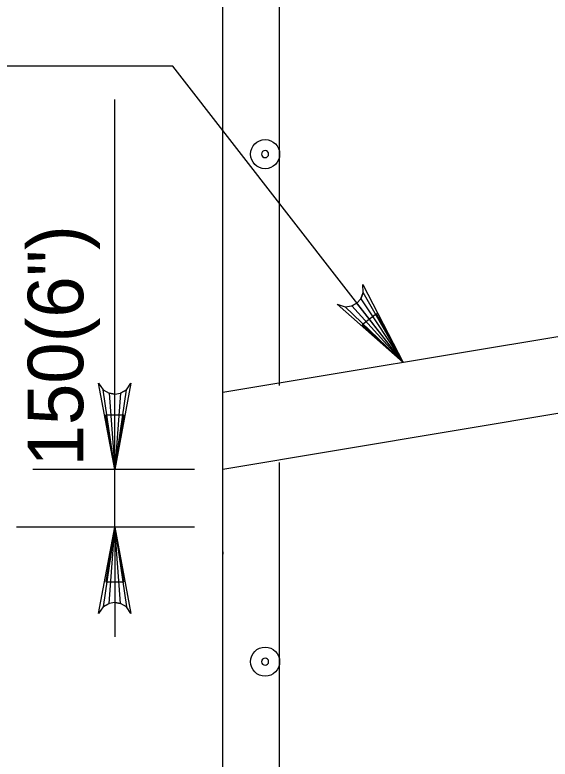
# Model space of a CAD drawing. Extents: x 634540 to 640306, y 296059 to 300275.
# Drawn here: x 639110.94 to 639139.88, y 296464.12 to 296504.31 of the extents above; entities that cross this region are included whole.
import ezdxf

# ---------------------------------------------------------------- set-up
doc = ezdxf.new("R2010")
doc.units = 0
for name, color, linetype in [('3', 7, 'Continuous'), ('4', 7, 'Continuous'), ('6', 7, 'Continuous'), ('9', 7, 'Continuous')]:
    doc.layers.add(name, color=color, linetype=linetype)

# ---------------------------------------------------------------- blocks, each defined once
blk = doc.blocks.new('B')
at = {"layer": '3'}
blk.add_circle((0, 0), 0.1599, dxfattribs=at)
for start, end in [(0, 180), (180, 0)]:
    blk.add_arc((0, 0), 0.0391, start, end, dxfattribs=at)

msp = doc.modelspace()

# ---------------------------------------------------------------- linework, layer by layer
at = {"layer": '3'}
for p, q in [((639119.473, 296501.534), (639109.047, 296501.534)), ((639131.923, 296485.538), (639119.473, 296501.534))]:
    msp.add_line(p, q, dxfattribs=at)
msp.add_lwpolyline([(639130.498, 296488.171), (639129.721, 296487.565), (639131.923, 296485.538)], close=True, dxfattribs=at)
at = {"layer": '4'}
for p, q in [((639116.343, 296485.663), (639116.343, 296499.749)), ((639116.343, 296482.71), (639116.343, 296485.663)), ((639120.643, 296479.758), (639111.914, 296479.758)), ((639116.343, 296476.637), (639116.343, 296479.758)), ((639120.643, 296476.638), (639111.03, 296476.638)), ((639115.622, 296476.637), (639111.914, 296476.637)), ((639116.343, 296473.685), (639116.343, 296470.731))]:
    msp.add_line(p, q, dxfattribs=at)
for points in [[(639131.923, 296485.538), (639128.371, 296488.679), (639128.788, 296488.548), (639129.148, 296488.594), (639129.427, 296488.744), (639129.642, 296488.977), (639129.775, 296489.317), (639129.75, 296489.752), (639131.923, 296485.538), (639129.775, 296489.317), (639129.642, 296488.977), (639131.923, 296485.538), (639129.427, 296488.744), (639129.148, 296488.594), (639131.923, 296485.538), (639128.788, 296488.548)], [(639116.343, 296479.758), (639115.47, 296484.419), (639115.718, 296484.06), (639116.031, 296483.875), (639116.343, 296483.821), (639116.656, 296483.875), (639116.968, 296484.06), (639117.216, 296484.419), (639116.343, 296479.758), (639116.968, 296484.06), (639116.656, 296483.875), (639116.343, 296479.758), (639116.343, 296483.821), (639116.031, 296483.875), (639116.343, 296479.758), (639115.718, 296484.06)], [(639116.343, 296476.637), (639117.216, 296471.977), (639116.968, 296472.335), (639116.656, 296472.52), (639116.343, 296472.575), (639116.031, 296472.52), (639115.718, 296472.335), (639115.47, 296471.977), (639116.343, 296476.637), (639115.718, 296472.335), (639116.031, 296472.52), (639116.343, 296476.637), (639116.343, 296472.575), (639116.656, 296472.52), (639116.343, 296476.637), (639116.968, 296472.335)]]:
    msp.add_lwpolyline(points, dxfattribs=at)
for points in [[(639115.852, 296482.71), (639116.835, 296482.71), (639116.343, 296479.758)], [(639115.852, 296473.685), (639116.835, 296473.685), (639116.343, 296476.637)]]:
    msp.add_lwpolyline(points, close=True, dxfattribs=at)
at = {"layer": '6'}
for p, q in [((639125.246, 296484.296), (639125.246, 296558.46)), ((639125.246, 296462.514), (639125.246, 296480.139))]:
    msp.add_line(p, q, dxfattribs=at)
at = {"layer": '9'}
for p, q in [((639122.181, 296439.206), (639122.181, 296575.461)), ((639147.972, 296488.213), (639122.181, 296483.915)), ((639165.298, 296486.944), (639122.181, 296479.758)), ((639122.181, 296475.318), (639122.181, 296475.183))]:
    msp.add_line(p, q, dxfattribs=at)

# ---------------------------------------------------------------- block references
at = {"layer": '3', "xscale": 4.921475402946, "yscale": 4.921475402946, "rotation": 90}
for p in [(639124.467, 296496.792), (639124.467, 296469.381)]:
    msp.add_blockref('B', p, dxfattribs=at)

# ---------------------------------------------------------------- texts
at = {"layer": '3'}
msp.add_text('150(6")', height=3.0001, rotation=90, dxfattribs=at).set_placement((639114.637, 296479.931))

doc.saveas('drawing.dxf')
